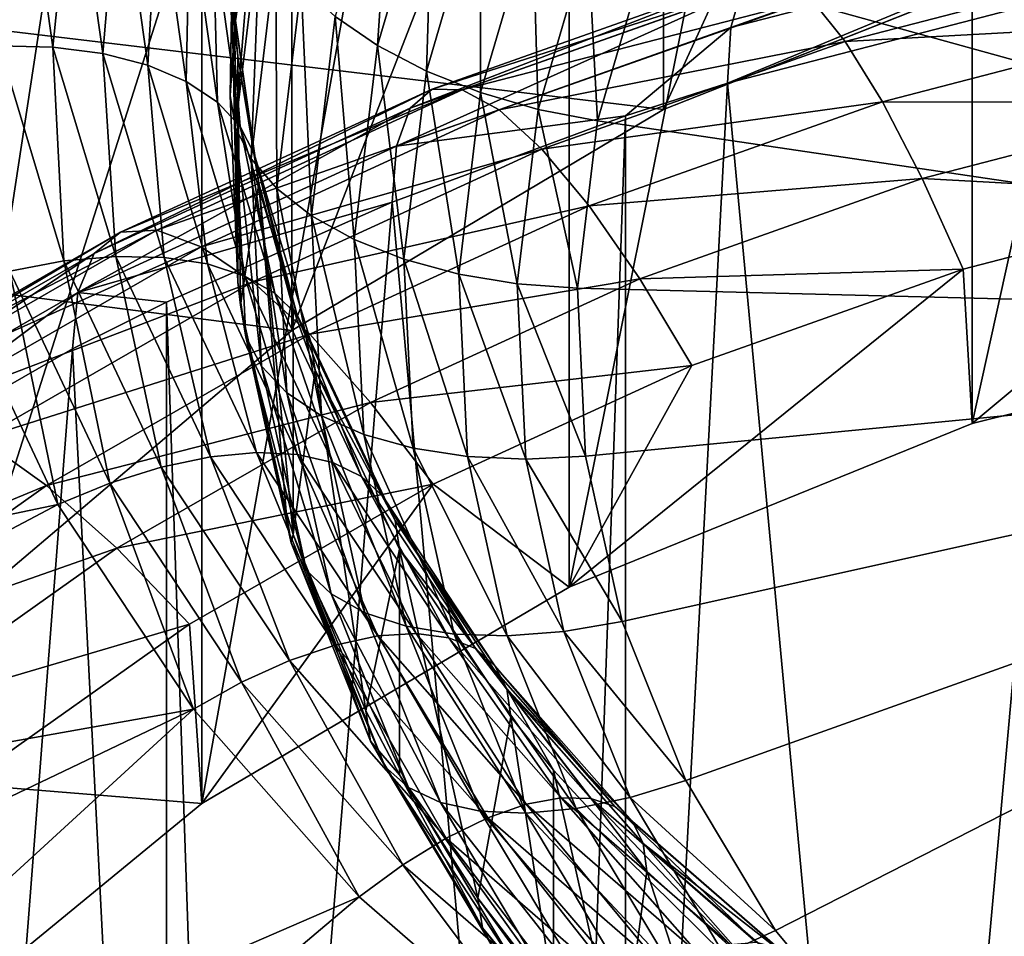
# Model space of a CAD drawing. Extents: x 4 to 899, y 7 to 454.
# Tile 614 of 656: x 317.854 to 318.421, y 334.881 to 335.409. Entities that reach past the tile are written whole.
import ezdxf

# ---------------------------------------------------------------- set-up
doc = ezdxf.new("R2010")
doc.units = 0

msp = doc.modelspace()

# ---------------------------------------------------------------- linework, layer by layer
for points in [[(6.475002, 9.661072, 439.718628), (897.474976, 453.190216, 162.570862), (6.475001, 453.190216, 162.570862)], [(897.474976, 9.661072, 439.718628), (897.474976, 453.190216, 162.570862), (6.475002, 9.661072, 439.718628)], [(5.474985, 119.231735, 365.355408), (5.474985, 449.692596, 158.860535), (380.81134, 450.540619, 158.330627)], [(5.474985, 119.231735, 365.355408), (380.81134, 450.540619, 158.330627), (380.81134, 119.231735, 365.355408)], [(5.474985, 260.570923, 277.036865), (423.928986, 260.570923, 277.036865), (5.474985, 404.455475, 187.127823)], [(5.474985, 404.455475, 187.127823), (423.928986, 260.570923, 277.036865), (423.928986, 404.455475, 187.127823)], [(423.928986, 404.450165, 187.119339), (423.928986, 260.565613, 277.028381), (5.474985, 404.450165, 187.119339)], [(5.474985, 404.450165, 187.119339), (423.928986, 260.565613, 277.028381), (5.474985, 260.565613, 277.028381)], [(288.342865, 262.483551, 0.897724), (288.342865, 341.958557, 0.897724), (323.096436, 262.483551, 0.897724)], [(323.096436, 262.483551, 0.897724), (288.342865, 341.958557, 0.897724), (323.096436, 341.958557, 0.897724)], [(288.342865, 341.958557, 1.697724), (288.342865, 262.483551, 1.697724), (323.096436, 262.483551, 1.697724)], [(288.342865, 341.958557, 1.697724), (323.096436, 262.483551, 1.697724), (323.096436, 341.958557, 1.697724)], [(318.010803, 302.869995, 176.190948), (318.224976, 302.997192, 176.111465), (302.224976, 338.955231, 153.64238)], [(318.010803, 302.869995, 176.190948), (302.224976, 338.955231, 153.64238), (317.825928, 302.713196, 176.288925)], [(318.224976, 302.997192, 176.111465), (317.634399, 334.015472, 156.729095), (302.224976, 338.955231, 153.64238)], [(583.497803, 334.900604, 155.487274), (583.56543, 335.114807, 155.353455), (296.974976, 338.326324, 153.346664)], [(583.56543, 335.114807, 155.353455), (583.675964, 335.315765, 155.227875), (296.974976, 338.326324, 153.346664)], [(296.974976, 338.326324, 153.346664), (583.675964, 335.315765, 155.227875), (583.825928, 335.497375, 155.11438)], [(584.714539, 333.426971, 156.408112), (584.461975, 333.484375, 156.372253), (296.974976, 338.326324, 153.346664)], [(296.974976, 338.326324, 153.346664), (584.461975, 333.484375, 156.372253), (584.224976, 333.578064, 156.31369)], [(296.974976, 338.326324, 153.346664), (584.224976, 333.578064, 156.31369), (584.010803, 333.705261, 156.234222)], [(583.56543, 334.244629, 155.897171), (583.497803, 334.458832, 155.763336), (296.974976, 338.326324, 153.346664)], [(296.974976, 338.326324, 153.346664), (583.497803, 334.458832, 155.763336), (583.474976, 334.679718, 155.625305)], [(296.974976, 338.326324, 153.346664), (583.474976, 334.679718, 155.625305), (583.497803, 334.900604, 155.487274)], [(296.974976, 338.326324, 153.346664), (318.974976, 335.951782, 154.830429), (584.714539, 333.426971, 156.408112)], [(584.010803, 333.705261, 156.234222), (583.825928, 333.862061, 156.136246), (296.974976, 338.326324, 153.346664)], [(296.974976, 338.326324, 153.346664), (583.825928, 333.862061, 156.136246), (583.675964, 334.043671, 156.022751)], [(296.974976, 338.326324, 153.346664), (583.675964, 334.043671, 156.022751), (583.56543, 334.244629, 155.897171)], [(318.461945, 335.451141, 154.199936), (318.224976, 335.357422, 154.258484), (296.974976, 337.902405, 152.668213)], [(296.974976, 337.902405, 152.668213), (318.224976, 335.357422, 154.258484), (318.010803, 335.230255, 154.337967)], [(296.974976, 337.902405, 152.668213), (318.010803, 335.230255, 154.337967), (317.825928, 335.073456, 154.435944)], [(318.649872, 336.297974, 155.302826), (318.649872, 335.238129, 153.60672), (318.402771, 335.176697, 153.645111)], [(318.649872, 336.297974, 155.302826), (318.402771, 335.176697, 153.645111), (318.402771, 336.236542, 155.341202)], [(318.402771, 336.236542, 155.341202), (318.402771, 335.176697, 153.645111), (318.170502, 335.082458, 153.70401)], [(318.402771, 336.236542, 155.341202), (318.170502, 335.082458, 153.70401), (318.170502, 336.142303, 155.400101)], [(318.170502, 336.142303, 155.400101), (318.170502, 335.082458, 153.70401), (317.959045, 334.957825, 153.781891)], [(318.170502, 336.142303, 155.400101), (317.959045, 334.957825, 153.781891), (317.959045, 336.01767, 155.477982)], [(317.959045, 336.01767, 155.477982), (317.959045, 334.957825, 153.781891), (317.773926, 334.806061, 153.876724)], [(317.959045, 336.01767, 155.477982), (317.773926, 334.806061, 153.876724), (317.773926, 335.865875, 155.572815)], [(318.224976, 335.781372, 154.936935), (318.224976, 335.357422, 154.258484), (318.461945, 335.875061, 154.878372)], [(318.461945, 335.875061, 154.878372), (318.224976, 335.357422, 154.258484), (318.461945, 335.451141, 154.199936)], [(318.010803, 335.654175, 155.016403), (318.010803, 335.230255, 154.337967), (318.224976, 335.781372, 154.936935)], [(318.224976, 335.781372, 154.936935), (318.010803, 335.230255, 154.337967), (318.224976, 335.357422, 154.258484)], [(318.974976, 335.234375, 156.557022), (318.469299, 335.760071, 156.228531), (318.38623, 335.693695, 156.27002)], [(318.38623, 335.693695, 156.27002), (318.315125, 335.61795, 156.317337), (318.974976, 335.234375, 156.557022)], [(317.825928, 335.497375, 155.11438), (317.825928, 335.073456, 154.435944), (318.010803, 335.654175, 155.016403)], [(318.010803, 335.654175, 155.016403), (317.825928, 335.073456, 154.435944), (318.010803, 335.230255, 154.337967)], [(317.977966, 335.535858, 156.893784), (317.977966, 335.405853, 156.685715), (317.996582, 335.64566, 156.825165)], [(317.996582, 335.64566, 156.825165), (317.977966, 335.405853, 156.685715), (317.989838, 335.485931, 156.635666)], [(318.974976, 335.234375, 156.557022), (318.315125, 335.61795, 156.317337), (318.257477, 335.534424, 156.369537)], [(317.97641, 335.424957, 156.963089), (317.975433, 335.36554, 156.710892), (317.977966, 335.535858, 156.893784)], [(317.977966, 335.535858, 156.893784), (317.975433, 335.36554, 156.710892), (317.977966, 335.405853, 156.685715)], [(318.974976, 335.234375, 156.557022), (318.257477, 335.534424, 156.369537), (318.214417, 335.444763, 156.425552)], [(317.824432, 335.520935, 157.132111), (317.842346, 335.394043, 157.211411), (317.855865, 335.516754, 157.122238)], [(318.035919, 335.41098, 156.530899), (318.060211, 335.394348, 156.512238), (318.068787, 335.522919, 156.460968)], [(318.060211, 335.394348, 156.512238), (318.092194, 335.503357, 156.444107), (318.068787, 335.522919, 156.460968)], [(317.855865, 335.516754, 157.122238), (317.842346, 335.394043, 157.211411), (317.87326, 335.393311, 157.199371)], [(317.855865, 335.516754, 157.122238), (317.87326, 335.393311, 157.199371), (317.885101, 335.509796, 157.108139)], [(317.885101, 335.509796, 157.108139), (317.87326, 335.393311, 157.199371), (317.902069, 335.389587, 157.183258)], [(317.885101, 335.509796, 157.108139), (317.902069, 335.389587, 157.183258), (317.911346, 335.500275, 157.09021)], [(317.911346, 335.500275, 157.09021), (317.902069, 335.389587, 157.183258), (317.927917, 335.382935, 157.163513)], [(317.911346, 335.500275, 157.09021), (317.927917, 335.382935, 157.163513), (317.933899, 335.488373, 157.068924)], [(318.060211, 335.394348, 156.512238), (318.088348, 335.379578, 156.497879), (318.092194, 335.503357, 156.444107)], [(318.119354, 335.48526, 156.431854), (318.092194, 335.503357, 156.444107), (318.088348, 335.379578, 156.497879)], [(317.933899, 335.488373, 157.068924), (317.927917, 335.382935, 157.163513), (317.950104, 335.373566, 157.140686)], [(317.933899, 335.488373, 157.068924), (317.950104, 335.373566, 157.140686), (317.952118, 335.474518, 157.044876)], [(317.978455, 335.347076, 156.681488), (317.989838, 335.485931, 156.635666), (317.977966, 335.405853, 156.685715)], [(317.992828, 335.467072, 156.606491), (317.989838, 335.485931, 156.635666), (317.978455, 335.347076, 156.681488)], [(318.119354, 335.48526, 156.431854), (318.088348, 335.379578, 156.497879), (318.119476, 335.367188, 156.488266)], [(318.119476, 335.367188, 156.488266), (318.149384, 335.469147, 156.424545), (318.119354, 335.48526, 156.431854)], [(318.263763, 335.404602, 153.112946), (318.269897, 335.425873, 153.179062), (318.467804, 335.477203, 153.147003)], [(318.263763, 335.404602, 153.112946), (318.467804, 335.477203, 153.147003), (318.463379, 335.456329, 153.080612)], [(317.952118, 335.474518, 157.044876), (317.950104, 335.373566, 157.140686), (317.968018, 335.361694, 157.115387)], [(317.952118, 335.474518, 157.044876), (317.968018, 335.361694, 157.115387), (317.965485, 335.459015, 157.018738)], [(317.978455, 335.347076, 156.681488), (317.987488, 335.328979, 156.653076), (317.992828, 335.467072, 156.606491)], [(317.987488, 335.328979, 156.653076), (318.001709, 335.447906, 156.578766), (317.992828, 335.467072, 156.606491)], [(318.119476, 335.367188, 156.488266), (318.152649, 335.357483, 156.483673), (318.149384, 335.469147, 156.424545)], [(318.152649, 335.357483, 156.483673), (318.181396, 335.455505, 156.422424), (318.149384, 335.469147, 156.424545)], [(317.965485, 335.459015, 157.018738), (317.968018, 335.361694, 157.115387), (317.981201, 335.347687, 157.088318)], [(317.965485, 335.459015, 157.018738), (317.981201, 335.347687, 157.088318), (317.973663, 335.442352, 156.991226)], [(318.152649, 335.357483, 156.483673), (318.186859, 335.35083, 156.484253), (318.181396, 335.455505, 156.422424)], [(318.186859, 335.35083, 156.484253), (318.214417, 335.444763, 156.425552), (318.181396, 335.455505, 156.422424)], [(318.463379, 335.456329, 153.080612), (318.461914, 335.42453, 153.018585), (318.261688, 335.37262, 153.05101)], [(318.463379, 335.456329, 153.080612), (318.261688, 335.37262, 153.05101), (318.263763, 335.404602, 153.112946)], [(317.987488, 335.328979, 156.653076), (318.002197, 335.31189, 156.626511), (318.001709, 335.447906, 156.578766)], [(318.002197, 335.31189, 156.626511), (318.016235, 335.429047, 156.553299), (318.001709, 335.447906, 156.578766)], [(317.973663, 335.442352, 156.991226), (317.981201, 335.347687, 157.088318), (317.989258, 335.331909, 157.060242)], [(317.989258, 335.331909, 157.060242), (317.991943, 335.314789, 157.031921), (317.973663, 335.442352, 156.991226)], [(317.973663, 335.442352, 156.991226), (317.991943, 335.314789, 157.031921), (317.979706, 335.388062, 156.986145)], [(317.973663, 335.442352, 156.991226), (317.979706, 335.388062, 156.986145), (317.97641, 335.424957, 156.963089)], [(318.214417, 335.444763, 156.425552), (318.186859, 335.35083, 156.484253), (318.974976, 335.234375, 156.557022)], [(318.310242, 335.421021, 153.382095), (318.32962, 335.396667, 153.444473), (318.510773, 335.443634, 153.415131)], [(318.32962, 335.396667, 153.444473), (318.526215, 335.407288, 153.47258), (318.510773, 335.443634, 153.415131)], [(318.078979, 335.358124, 153.221405), (318.091705, 335.369049, 153.289078), (318.279907, 335.435852, 153.24733)], [(318.078979, 335.358124, 153.221405), (318.279907, 335.435852, 153.24733), (318.269897, 335.425873, 153.179062)], [(318.091705, 335.369049, 153.289078), (318.293488, 335.434235, 153.315704), (318.279907, 335.435852, 153.24733)], [(318.091705, 335.369049, 153.289078), (318.108978, 335.368744, 153.356628), (318.293488, 335.434235, 153.315704)], [(318.108978, 335.368744, 153.356628), (318.310242, 335.421021, 153.382095), (318.293488, 335.434235, 153.315704)], [(317.97641, 335.424957, 156.963089), (317.979706, 335.258026, 156.778076), (317.975433, 335.36554, 156.710892)], [(317.979706, 335.388062, 156.986145), (317.979706, 335.258026, 156.778076), (317.97641, 335.424957, 156.963089)], [(318.002197, 335.31189, 156.626511), (318.022186, 335.296234, 156.6026), (318.016235, 335.429047, 156.553299)], [(318.022186, 335.296234, 156.6026), (318.035919, 335.41098, 156.530899), (318.016235, 335.429047, 156.553299)], [(318.071198, 335.336243, 153.155655), (318.078979, 335.358124, 153.221405), (318.269897, 335.425873, 153.179062)], [(318.071198, 335.336243, 153.155655), (318.269897, 335.425873, 153.179062), (318.263763, 335.404602, 153.112946)], [(318.361053, 334.311462, 151.290329), (318.261688, 335.37262, 153.05101), (318.461914, 335.42453, 153.018585)], [(318.361053, 334.311462, 151.290329), (318.461914, 335.42453, 153.018585), (318.482239, 334.339539, 151.272781)], [(318.108978, 335.368744, 153.356628), (318.130249, 335.357147, 153.422012), (318.310242, 335.421021, 153.382095)], [(318.130249, 335.357147, 153.422012), (318.32962, 335.396667, 153.444473), (318.310242, 335.421021, 153.382095)], [(318.022186, 335.296234, 156.6026), (318.046844, 335.282562, 156.582092), (318.035919, 335.41098, 156.530899)], [(318.046844, 335.282562, 156.582092), (318.060211, 335.394348, 156.512238), (318.035919, 335.41098, 156.530899)], [(317.978455, 335.347076, 156.681488), (317.977966, 335.405853, 156.685715), (317.975433, 335.36554, 156.710892)], [(318.263763, 335.404602, 153.112946), (318.202942, 335.35379, 153.06279), (318.071198, 335.336243, 153.155655)], [(318.263763, 335.404602, 153.112946), (318.261688, 335.37262, 153.05101), (318.202942, 335.35379, 153.06279)], [(318.32962, 335.396667, 153.444473), (318.351105, 335.361877, 153.500961), (318.526215, 335.407288, 153.47258)], [(318.351105, 335.361877, 153.500961), (318.542664, 335.36145, 153.522491), (318.526215, 335.407288, 153.47258)], [(318.130249, 335.357147, 153.422012), (318.154907, 335.334656, 153.483231), (318.32962, 335.396667, 153.444473)], [(318.154907, 335.334656, 153.483231), (318.351105, 335.361877, 153.500961), (318.32962, 335.396667, 153.444473)], [(317.879608, 335.270203, 157.288788), (317.87326, 335.393311, 157.199371), (317.842346, 335.394043, 157.211411)], [(317.879608, 335.270203, 157.288788), (317.842346, 335.394043, 157.211411), (317.84845, 335.264343, 157.298615)], [(317.909546, 335.272858, 157.274643), (317.902069, 335.389587, 157.183258), (317.87326, 335.393311, 157.199371)], [(317.909546, 335.272858, 157.274643), (317.87326, 335.393311, 157.199371), (317.879608, 335.270203, 157.288788)], [(318.046844, 335.282562, 156.582092), (318.075378, 335.27124, 156.565582), (318.060211, 335.394348, 156.512238)], [(318.075378, 335.27124, 156.565582), (318.088348, 335.379578, 156.497879), (318.060211, 335.394348, 156.512238)], [(317.937378, 335.272278, 157.256561), (317.927917, 335.382935, 157.163513), (317.902069, 335.389587, 157.183258)], [(317.937378, 335.272278, 157.256561), (317.902069, 335.389587, 157.183258), (317.909546, 335.272858, 157.274643)], [(317.991943, 335.314789, 157.031921), (317.981384, 335.244659, 156.786438), (317.979706, 335.388062, 156.986145)], [(317.979706, 335.388062, 156.986145), (317.981384, 335.244659, 156.786438), (317.979706, 335.258026, 156.778076)], [(317.962372, 335.268463, 157.235062), (317.950104, 335.373566, 157.140686), (317.927917, 335.382935, 157.163513)], [(317.962372, 335.268463, 157.235062), (317.927917, 335.382935, 157.163513), (317.937378, 335.272278, 157.256561)], [(318.075378, 335.27124, 156.565582), (318.106964, 335.262634, 156.553589), (318.088348, 335.379578, 156.497879)], [(318.119476, 335.367188, 156.488266), (318.088348, 335.379578, 156.497879), (318.106964, 335.262634, 156.553589)], [(317.983826, 335.261505, 157.210709), (317.968018, 335.361694, 157.115387), (317.950104, 335.373566, 157.140686)], [(317.983826, 335.261505, 157.210709), (317.950104, 335.373566, 157.140686), (317.962372, 335.268463, 157.235062)], [(317.897003, 335.274567, 153.273605), (317.912292, 335.286713, 153.340546), (318.091705, 335.369049, 153.289078)], [(317.897003, 335.274567, 153.273605), (318.091705, 335.369049, 153.289078), (318.078979, 335.358124, 153.221405)], [(317.912292, 335.286713, 153.340546), (318.108978, 335.368744, 153.356628), (318.091705, 335.369049, 153.289078)], [(317.912292, 335.286713, 153.340546), (317.933075, 335.287994, 153.407089), (318.108978, 335.368744, 153.356628)], [(317.933075, 335.287994, 153.407089), (318.130249, 335.357147, 153.422012), (318.108978, 335.368744, 153.356628)], [(318.202942, 334.264557, 151.319656), (318.202942, 335.35379, 153.06279), (318.261688, 335.37262, 153.05101)], [(318.202942, 334.264557, 151.319656), (318.261688, 335.37262, 153.05101), (318.361053, 334.311462, 151.290329)], [(317.975433, 335.36554, 156.710892), (317.979706, 335.258026, 156.778076), (317.978455, 335.347076, 156.681488)], [(318.119476, 335.367188, 156.488266), (318.106964, 335.262634, 156.553589), (318.140625, 335.257019, 156.546463)], [(318.140625, 335.257019, 156.546463), (318.152649, 335.357483, 156.483673), (318.119476, 335.367188, 156.488266)], [(317.887634, 335.251953, 153.208328), (317.897003, 335.274567, 153.273605), (318.078979, 335.358124, 153.221405)], [(317.887634, 335.251953, 153.208328), (318.078979, 335.358124, 153.221405), (318.071198, 335.336243, 153.155655)], [(317.933075, 335.287994, 153.407089), (317.958679, 335.278381, 153.471237), (318.130249, 335.357147, 153.422012)], [(317.958679, 335.278381, 153.471237), (318.154907, 335.334656, 153.483231), (318.130249, 335.357147, 153.422012)], [(318.00116, 335.251587, 157.184189), (317.981201, 335.347687, 157.088318), (317.968018, 335.361694, 157.115387)], [(318.00116, 335.251587, 157.184189), (317.968018, 335.361694, 157.115387), (317.983826, 335.261505, 157.210709)], [(318.140625, 335.257019, 156.546463), (318.175354, 335.254517, 156.544434), (318.152649, 335.357483, 156.483673)], [(318.175354, 335.254517, 156.544434), (318.186859, 335.35083, 156.484253), (318.152649, 335.357483, 156.483673)], [(318.154907, 335.334656, 153.483231), (318.18219, 335.30191, 153.538422), (318.351105, 335.361877, 153.500961)], [(318.18219, 335.30191, 153.538422), (318.373962, 335.317719, 153.54982), (318.351105, 335.361877, 153.500961)], [(318.351105, 335.361877, 153.500961), (318.373962, 335.317719, 153.54982), (318.542664, 335.36145, 153.522491)], [(318.373962, 335.317719, 153.54982), (318.559631, 335.307556, 153.563339), (318.542664, 335.36145, 153.522491)], [(318.164124, 334.25116, 151.328018), (318.068573, 335.304077, 153.093857), (318.202942, 335.35379, 153.06279)], [(318.071198, 335.336243, 153.155655), (318.202942, 335.35379, 153.06279), (318.068573, 335.304077, 153.093857)], [(318.164124, 334.25116, 151.328018), (318.202942, 335.35379, 153.06279), (318.202942, 334.264557, 151.319656)], [(318.974976, 335.234375, 156.557022), (318.186859, 335.35083, 156.484253), (318.175354, 335.254517, 156.544434)], [(317.993347, 335.209564, 156.727707), (317.987488, 335.328979, 156.653076), (317.978455, 335.347076, 156.681488)], [(317.978455, 335.347076, 156.681488), (317.979706, 335.258026, 156.778076), (317.984406, 335.226532, 156.756805)], [(317.978455, 335.347076, 156.681488), (317.984406, 335.226532, 156.756805), (317.993347, 335.209564, 156.727707)], [(318.013916, 335.239014, 157.156219), (317.989258, 335.331909, 157.060242), (317.981201, 335.347687, 157.088318)], [(318.013916, 335.239014, 157.156219), (317.981201, 335.347687, 157.088318), (318.00116, 335.251587, 157.184189)], [(318.071198, 335.336243, 153.155655), (318.068573, 335.304077, 153.093857), (317.887634, 335.251953, 153.208328)], [(317.958679, 335.278381, 153.471237), (317.988342, 335.258179, 153.531006), (318.154907, 335.334656, 153.483231)], [(317.988342, 335.258179, 153.531006), (318.18219, 335.30191, 153.538422), (318.154907, 335.334656, 153.483231)], [(317.993347, 335.209564, 156.727707), (318.007996, 335.194214, 156.700027), (317.987488, 335.328979, 156.653076)], [(318.007996, 335.194214, 156.700027), (318.002197, 335.31189, 156.626511), (317.987488, 335.328979, 156.653076)], [(318.011688, 335.242737, 157.07695), (317.991943, 335.314789, 157.031921), (317.989258, 335.331909, 157.060242)], [(318.021698, 335.224121, 157.127594), (318.011688, 335.242737, 157.07695), (317.989258, 335.331909, 157.060242)], [(318.021698, 335.224121, 157.127594), (317.989258, 335.331909, 157.060242), (318.013916, 335.239014, 157.156219)], [(318.18219, 335.30191, 153.538422), (318.211243, 335.259949, 153.585922), (318.373962, 335.317719, 153.54982)], [(318.211243, 335.259949, 153.585922), (318.397552, 335.265533, 153.5896), (318.373962, 335.317719, 153.54982)], [(318.373962, 335.317719, 153.54982), (318.397552, 335.265533, 153.5896), (318.559631, 335.307556, 153.563339)], [(317.991943, 335.314789, 157.031921), (318.007538, 335.125702, 156.860764), (317.981384, 335.244659, 156.786438)], [(317.991943, 335.314789, 157.031921), (318.011688, 335.242737, 157.07695), (318.011688, 335.112732, 156.868881)], [(318.011688, 335.112732, 156.868881), (318.007538, 335.125702, 156.860764), (317.991943, 335.314789, 157.031921)], [(318.027863, 335.181, 156.674622), (318.022186, 335.296234, 156.6026), (318.002197, 335.31189, 156.626511)], [(318.007996, 335.194214, 156.700027), (318.027863, 335.181, 156.674622), (318.002197, 335.31189, 156.626511)], [(318.402771, 335.176697, 153.645111), (318.559631, 335.307556, 153.563339), (318.397552, 335.265533, 153.5896)], [(318.649872, 335.238129, 153.60672), (318.559631, 335.307556, 153.563339), (318.402771, 335.176697, 153.645111)], [(317.887634, 335.251953, 153.208328), (318.068573, 335.304077, 153.093857), (317.93866, 335.246552, 153.129807)], [(317.975281, 334.17453, 151.3759), (317.93866, 335.246552, 153.129807), (318.068573, 335.304077, 153.093857)], [(317.975281, 334.17453, 151.3759), (318.068573, 335.304077, 153.093857), (318.164124, 334.25116, 151.328018)], [(317.988342, 335.258179, 153.531006), (318.021149, 335.227997, 153.58461), (318.18219, 335.30191, 153.538422)], [(318.021149, 335.227997, 153.58461), (318.211243, 335.259949, 153.585922), (318.18219, 335.30191, 153.538422)], [(318.027863, 335.181, 156.674622), (318.052368, 335.170288, 156.652237), (318.022186, 335.296234, 156.6026)], [(318.052368, 335.170288, 156.652237), (318.046844, 335.282562, 156.582092), (318.022186, 335.296234, 156.6026)], [(317.725708, 335.176086, 153.335159), (317.743439, 335.189606, 153.401215), (317.912292, 335.286713, 153.340546)], [(317.725708, 335.176086, 153.335159), (317.912292, 335.286713, 153.340546), (317.897003, 335.274567, 153.273605)], [(317.743439, 335.189606, 153.401215), (317.767517, 335.19278, 153.466583), (317.933075, 335.287994, 153.407089)], [(317.743439, 335.189606, 153.401215), (317.933075, 335.287994, 153.407089), (317.912292, 335.286713, 153.340546)], [(317.767517, 335.19278, 153.466583), (317.958679, 335.278381, 153.471237), (317.933075, 335.287994, 153.407089)], [(317.767517, 335.19278, 153.466583), (317.79718, 335.185516, 153.529251), (317.958679, 335.278381, 153.471237)], [(317.79718, 335.185516, 153.529251), (317.988342, 335.258179, 153.531006), (317.958679, 335.278381, 153.471237)], [(318.08075, 335.162445, 156.633575), (318.075378, 335.27124, 156.565582), (318.046844, 335.282562, 156.582092)], [(318.052368, 335.170288, 156.652237), (318.08075, 335.162445, 156.633575), (318.046844, 335.282562, 156.582092)], [(317.714874, 335.152618, 153.270401), (317.725708, 335.176086, 153.335159), (317.897003, 335.274567, 153.273605)], [(317.714874, 335.152618, 153.270401), (317.897003, 335.274567, 153.273605), (317.887634, 335.251953, 153.208328)], [(317.879608, 335.270203, 157.288788), (317.935638, 335.15155, 157.36293), (317.909546, 335.272858, 157.274643)], [(317.909546, 335.272858, 157.274643), (317.935638, 335.15155, 157.36293), (317.96402, 335.15744, 157.346771)], [(317.909546, 335.272858, 157.274643), (317.96402, 335.15744, 157.346771), (317.937378, 335.272278, 157.256561)], [(317.937378, 335.272278, 157.256561), (317.96402, 335.15744, 157.346771), (317.990448, 335.159882, 157.326797)], [(317.937378, 335.272278, 157.256561), (317.990448, 335.159882, 157.326797), (317.962372, 335.268463, 157.235062)], [(317.84845, 335.264343, 157.298615), (317.906067, 335.142303, 157.374878), (317.879608, 335.270203, 157.288788)], [(317.879608, 335.270203, 157.288788), (317.906067, 335.142303, 157.374878), (317.935638, 335.15155, 157.36293)], [(317.962372, 335.268463, 157.235062), (317.990448, 335.159882, 157.326797), (318.01416, 335.158752, 157.303604)], [(317.962372, 335.268463, 157.235062), (318.01416, 335.158752, 157.303604), (317.983826, 335.261505, 157.210709)], [(318.08075, 335.162445, 156.633575), (318.112122, 335.157654, 156.619186), (318.075378, 335.27124, 156.565582)], [(318.112122, 335.157654, 156.619186), (318.106964, 335.262634, 156.553589), (318.075378, 335.27124, 156.565582)], [(317.816895, 335.255463, 157.303848), (317.876129, 335.130035, 157.382248), (317.84845, 335.264343, 157.298615)], [(317.84845, 335.264343, 157.298615), (317.876129, 335.130035, 157.382248), (317.906067, 335.142303, 157.374878)], [(317.983826, 335.261505, 157.210709), (318.01416, 335.158752, 157.303604), (318.034515, 335.154114, 157.277802)], [(317.983826, 335.261505, 157.210709), (318.034515, 335.154114, 157.277802), (318.00116, 335.251587, 157.184189)], [(318.112122, 335.157654, 156.619186), (318.145599, 335.156097, 156.609512), (318.106964, 335.262634, 156.553589)], [(318.140625, 335.257019, 156.546463), (318.106964, 335.262634, 156.553589), (318.145599, 335.156097, 156.609512)], [(318.402771, 335.176697, 153.645111), (318.397552, 335.265533, 153.5896), (318.170502, 335.082458, 153.70401)], [(318.170502, 335.082458, 153.70401), (318.397552, 335.265533, 153.5896), (318.241241, 335.210052, 153.624283)], [(318.211243, 335.259949, 153.585922), (318.241241, 335.210052, 153.624283), (318.397552, 335.265533, 153.5896)], [(317.816895, 335.255463, 157.303848), (317.443695, 335.039581, 157.384537), (317.876129, 335.130035, 157.382248)], [(317.79718, 335.185516, 153.529251), (317.831573, 335.16803, 153.587341), (317.988342, 335.258179, 153.531006)], [(317.831573, 335.16803, 153.587341), (318.021149, 335.227997, 153.58461), (317.988342, 335.258179, 153.531006)], [(317.981384, 335.244659, 156.786438), (317.984406, 335.226532, 156.756805), (317.979706, 335.258026, 156.778076)], [(318.021149, 335.227997, 153.58461), (318.056122, 335.188751, 153.630417), (318.211243, 335.259949, 153.585922)], [(318.056122, 335.188751, 153.630417), (318.241241, 335.210052, 153.624283), (318.211243, 335.259949, 153.585922)], [(318.140625, 335.257019, 156.546463), (318.145599, 335.156097, 156.609512), (318.180084, 335.157806, 156.604874)], [(318.180084, 335.157806, 156.604874), (318.175354, 335.254517, 156.544434), (318.140625, 335.257019, 156.546463)], [(318.974976, 335.234375, 156.557022), (318.175354, 335.254517, 156.544434), (318.180084, 335.157806, 156.604874)], [(317.887634, 335.251953, 153.208328), (317.88446, 335.219543, 153.146667), (317.711212, 335.119904, 153.208923)], [(317.887634, 335.251953, 153.208328), (317.711212, 335.119904, 153.208923), (317.714874, 335.152618, 153.270401)], [(317.93866, 335.246552, 153.129807), (317.88446, 335.219543, 153.146667), (317.887634, 335.251953, 153.208328)], [(318.00116, 335.251587, 157.184189), (318.034515, 335.154114, 157.277802), (318.050964, 335.146088, 157.250092)], [(318.00116, 335.251587, 157.184189), (318.050964, 335.146088, 157.250092), (318.013916, 335.239014, 157.156219)], [(317.93866, 334.157318, 151.386658), (317.88446, 335.219543, 153.146667), (317.93866, 335.246552, 153.129807)], [(317.93866, 334.157318, 151.386658), (317.93866, 335.246552, 153.129807), (317.975281, 334.17453, 151.3759)], [(318.010498, 335.107971, 156.830902), (317.984406, 335.226532, 156.756805), (317.981384, 335.244659, 156.786438)], [(317.981384, 335.244659, 156.786438), (318.007538, 335.125702, 156.860764), (318.010498, 335.107971, 156.830902)], [(318.011688, 335.112732, 156.868881), (318.011688, 335.242737, 157.07695), (318.024323, 335.207306, 157.099075)], [(318.024323, 335.207306, 157.099075), (318.011688, 335.242737, 157.07695), (318.021698, 335.224121, 157.127594)], [(318.013916, 335.239014, 157.156219), (318.050964, 335.146088, 157.250092), (318.063049, 335.134918, 157.221268)], [(318.013916, 335.239014, 157.156219), (318.063049, 335.134918, 157.221268), (318.021698, 335.224121, 157.127594)], [(318.180084, 335.157806, 156.604874), (318.20105, 335.062653, 156.664322), (318.974976, 335.234375, 156.557022)], [(318.974976, 335.234375, 156.557022), (318.20105, 335.062653, 156.664322), (318.237732, 334.971008, 156.721603)], [(318.974976, 335.234375, 156.557022), (318.237732, 334.971008, 156.721603), (318.289429, 334.884705, 156.775528)], [(318.289429, 334.884705, 156.775528), (318.355103, 334.805511, 156.824997), (318.974976, 335.234375, 156.557022)], [(318.974976, 335.234375, 156.557022), (318.355103, 334.805511, 156.824997), (318.43338, 334.735077, 156.869034)], [(317.831573, 335.16803, 153.587341), (317.869598, 335.140839, 153.639084), (318.021149, 335.227997, 153.58461)], [(317.869598, 335.140839, 153.639084), (318.056122, 335.188751, 153.630417), (318.021149, 335.227997, 153.58461)], [(318.010498, 335.107971, 156.830902), (318.019226, 335.092041, 156.801132), (317.984406, 335.226532, 156.756805)], [(317.993347, 335.209564, 156.727707), (317.984406, 335.226532, 156.756805), (318.019226, 335.092041, 156.801132)], [(318.021698, 335.224121, 157.127594), (318.063049, 335.134918, 157.221268), (318.070435, 335.12085, 157.192123)], [(318.021698, 335.224121, 157.127594), (318.070435, 335.12085, 157.192123), (318.024323, 335.207306, 157.099075)], [(317.796387, 334.082336, 151.433517), (317.711212, 335.119904, 153.208923), (317.88446, 335.219543, 153.146667)], [(317.796387, 334.082336, 151.433517), (317.88446, 335.219543, 153.146667), (317.93866, 334.157318, 151.386658)], [(318.033478, 335.078461, 156.772369), (318.007996, 335.194214, 156.700027), (317.993347, 335.209564, 156.727707)], [(317.993347, 335.209564, 156.727707), (318.019226, 335.092041, 156.801132), (318.033478, 335.078461, 156.772369)], [(318.056122, 335.188751, 153.630417), (318.092194, 335.141632, 153.667038), (318.241241, 335.210052, 153.624283)], [(318.170502, 335.082458, 153.70401), (318.241241, 335.210052, 153.624283), (318.092194, 335.141632, 153.667038)], [(318.011688, 335.112732, 156.868881), (318.024323, 335.207306, 157.099075), (318.053406, 335.011139, 156.932358)], [(318.053406, 335.011139, 156.932358), (318.024323, 335.207306, 157.099075), (318.072937, 335.10434, 157.163437)], [(318.024323, 335.207306, 157.099075), (318.070435, 335.12085, 157.192123), (318.072937, 335.10434, 157.163437)], [(318.033478, 335.078461, 156.772369), (318.052826, 335.067627, 156.745468), (318.007996, 335.194214, 156.700027)], [(318.052826, 335.067627, 156.745468), (318.027863, 335.181, 156.674622), (318.007996, 335.194214, 156.700027)], [(317.869598, 335.140839, 153.639084), (317.910126, 335.104797, 153.682892), (318.056122, 335.188751, 153.630417)], [(317.910126, 335.104797, 153.682892), (318.092194, 335.141632, 153.667038), (318.056122, 335.188751, 153.630417)], [(318.07666, 335.059845, 156.721252), (318.052368, 335.170288, 156.652237), (318.027863, 335.181, 156.674622)], [(318.052826, 335.067627, 156.745468), (318.07666, 335.059845, 156.721252), (318.027863, 335.181, 156.674622)], [(318.07666, 335.059845, 156.721252), (318.104279, 335.055389, 156.700455), (318.052368, 335.170288, 156.652237)], [(318.104279, 335.055389, 156.700455), (318.08075, 335.162445, 156.633575), (318.052368, 335.170288, 156.652237)], [(317.686157, 335.065094, 153.651672), (317.869598, 335.140839, 153.639084), (317.831573, 335.16803, 153.587341)], [(317.96402, 335.15744, 157.346771), (318.035828, 335.049042, 157.414505), (317.990448, 335.159882, 157.326797)], [(317.990448, 335.159882, 157.326797), (318.035828, 335.049042, 157.414505), (318.060364, 335.054321, 157.392761)], [(317.990448, 335.159882, 157.326797), (318.060364, 335.054321, 157.392761), (318.01416, 335.158752, 157.303604)], [(318.01416, 335.158752, 157.303604), (318.060364, 335.054321, 157.392761), (318.082397, 335.055725, 157.367981)], [(318.01416, 335.158752, 157.303604), (318.082397, 335.055725, 157.367981), (318.034515, 335.154114, 157.277802)], [(318.134857, 335.054352, 156.683731), (318.112122, 335.157654, 156.619186), (318.08075, 335.162445, 156.633575)], [(318.104279, 335.055389, 156.700455), (318.134857, 335.054352, 156.683731), (318.08075, 335.162445, 156.633575)], [(317.935638, 335.15155, 157.36293), (318.00946, 335.0401, 157.432571), (317.96402, 335.15744, 157.346771)], [(317.96402, 335.15744, 157.346771), (318.00946, 335.0401, 157.432571), (318.035828, 335.049042, 157.414505)], [(318.034515, 335.154114, 157.277802), (318.082397, 335.055725, 157.367981), (318.101318, 335.053284, 157.340805)], [(318.034515, 335.154114, 157.277802), (318.101318, 335.053284, 157.340805), (318.050964, 335.146088, 157.250092)], [(318.134857, 335.054352, 156.683731), (318.16745, 335.056824, 156.671555), (318.112122, 335.157654, 156.619186)], [(318.16745, 335.056824, 156.671555), (318.145599, 335.156097, 156.609512), (318.112122, 335.157654, 156.619186)], [(318.180084, 335.157806, 156.604874), (318.145599, 335.156097, 156.609512), (318.20105, 335.062653, 156.664322)], [(318.16745, 335.056824, 156.671555), (318.20105, 335.062653, 156.664322), (318.145599, 335.156097, 156.609512)], [(317.906067, 335.142303, 157.374878), (317.981964, 335.02771, 157.446487), (317.935638, 335.15155, 157.36293)], [(317.935638, 335.15155, 157.36293), (317.981964, 335.02771, 157.446487), (318.00946, 335.0401, 157.432571)], [(317.876129, 335.130035, 157.382248), (317.954163, 335.012207, 157.455872), (317.906067, 335.142303, 157.374878)], [(317.906067, 335.142303, 157.374878), (317.954163, 335.012207, 157.455872), (317.981964, 335.02771, 157.446487)], [(317.910126, 335.104797, 153.682892), (317.951935, 335.060974, 153.717438), (318.092194, 335.141632, 153.667038)], [(317.959045, 334.957825, 153.781891), (318.092194, 335.141632, 153.667038), (317.951935, 335.060974, 153.717438)], [(318.170502, 335.082458, 153.70401), (318.092194, 335.141632, 153.667038), (317.959045, 334.957825, 153.781891)], [(318.050964, 335.146088, 157.250092), (318.101318, 335.053284, 157.340805), (318.116577, 335.047028, 157.312012)], [(318.050964, 335.146088, 157.250092), (318.116577, 335.047028, 157.312012), (318.063049, 335.134918, 157.221268)], [(317.686157, 335.065094, 153.651672), (317.729034, 335.041321, 153.701263), (317.869598, 335.140839, 153.639084)], [(317.729034, 335.041321, 153.701263), (317.910126, 335.104797, 153.682892), (317.869598, 335.140839, 153.639084)], [(317.876129, 335.130035, 157.382248), (317.443695, 335.039581, 157.384537), (317.500427, 334.931305, 157.452194)], [(317.876129, 335.130035, 157.382248), (317.500427, 334.931305, 157.452194), (317.954163, 335.012207, 157.455872)], [(318.063049, 335.134918, 157.221268), (318.116577, 335.047028, 157.312012), (318.127808, 335.03714, 157.282379)], [(318.063049, 335.134918, 157.221268), (318.127808, 335.03714, 157.282379), (318.070435, 335.12085, 157.192123)], [(318.010498, 335.107971, 156.830902), (318.007538, 335.125702, 156.860764), (318.011688, 335.112732, 156.868881)], [(318.070435, 335.12085, 157.192123), (318.127808, 335.03714, 157.282379), (318.134674, 335.023865, 157.252716)], [(318.070435, 335.12085, 157.192123), (318.134674, 335.023865, 157.252716), (318.072937, 335.10434, 157.163437)], [(318.010498, 335.107971, 156.830902), (318.011688, 335.112732, 156.868881), (318.056213, 334.993744, 156.902283)], [(318.056213, 334.993744, 156.902283), (318.011688, 335.112732, 156.868881), (318.053406, 335.011139, 156.932358)], [(318.056213, 334.993744, 156.902283), (318.064545, 334.978851, 156.871872), (318.010498, 335.107971, 156.830902)], [(318.064545, 334.978851, 156.871872), (318.019226, 335.092041, 156.801132), (318.010498, 335.107971, 156.830902)], [(317.729034, 335.041321, 153.701263), (317.774719, 335.008911, 153.742798), (317.910126, 335.104797, 153.682892)], [(317.774719, 335.008911, 153.742798), (317.951935, 335.060974, 153.717438), (317.910126, 335.104797, 153.682892)], [(318.072937, 335.10434, 157.163437), (318.072937, 334.974304, 156.955353), (318.053406, 335.011139, 156.932358)], [(318.136993, 335.007629, 157.223862), (318.118042, 334.903259, 156.999756), (318.072937, 335.10434, 157.163437)], [(318.072937, 335.10434, 157.163437), (318.118042, 334.903259, 156.999756), (318.072937, 334.974304, 156.955353)], [(318.072937, 335.10434, 157.163437), (318.134674, 335.023865, 157.252716), (318.136993, 335.007629, 157.223862)], [(318.064545, 334.978851, 156.871872), (318.078125, 334.966949, 156.842041), (318.019226, 335.092041, 156.801132)], [(318.033478, 335.078461, 156.772369), (318.019226, 335.092041, 156.801132), (318.078125, 334.966949, 156.842041)], [(318.096527, 334.958405, 156.813705), (318.052826, 335.067627, 156.745468), (318.033478, 335.078461, 156.772369)], [(318.033478, 335.078461, 156.772369), (318.078125, 334.966949, 156.842041), (318.096527, 334.958405, 156.813705)], [(318.096527, 334.958405, 156.813705), (318.119263, 334.953461, 156.787735), (318.052826, 335.067627, 156.745468)], [(318.119263, 334.953461, 156.787735), (318.07666, 335.059845, 156.721252), (318.052826, 335.067627, 156.745468)], [(318.237732, 334.971008, 156.721603), (318.20105, 335.062653, 156.664322), (318.16745, 335.056824, 156.671555)], [(317.774719, 335.008911, 153.742798), (317.821838, 334.968872, 153.774994), (317.951935, 335.060974, 153.717438)], [(317.959045, 334.957825, 153.781891), (317.951935, 335.060974, 153.717438), (317.821838, 334.968872, 153.774994)], [(318.145569, 334.952271, 156.764893), (318.104279, 335.055389, 156.700455), (318.07666, 335.059845, 156.721252)], [(318.119263, 334.953461, 156.787735), (318.145569, 334.952271, 156.764893), (318.07666, 335.059845, 156.721252)], [(318.205719, 334.961182, 156.731323), (318.16745, 335.056824, 156.671555), (318.134857, 335.054352, 156.683731)], [(318.205719, 334.961182, 156.731323), (318.237732, 334.971008, 156.721603), (318.16745, 335.056824, 156.671555)], [(318.035828, 335.049042, 157.414505), (318.123688, 334.949524, 157.476685), (318.060364, 335.054321, 157.392761)], [(318.060364, 335.054321, 157.392761), (318.145905, 334.957397, 157.453323), (318.082397, 335.055725, 157.367981)], [(318.060364, 335.054321, 157.392761), (318.123688, 334.949524, 157.476685), (318.145905, 334.957397, 157.453323)], [(318.082397, 335.055725, 157.367981), (318.145905, 334.957397, 157.453323), (318.165894, 334.961151, 157.427078)], [(318.082397, 335.055725, 157.367981), (318.165894, 334.961151, 157.427078), (318.101318, 335.053284, 157.340805)], [(318.101318, 335.053284, 157.340805), (318.165894, 334.961151, 157.427078), (318.183044, 334.960693, 157.398651)], [(318.101318, 335.053284, 157.340805), (318.183044, 334.960693, 157.398651), (318.116577, 335.047028, 157.312012)], [(318.145569, 334.952271, 156.764893), (318.174683, 334.954865, 156.745895), (318.104279, 335.055389, 156.700455)], [(318.174683, 334.954865, 156.745895), (318.134857, 335.054352, 156.683731), (318.104279, 335.055389, 156.700455)], [(318.174683, 334.954865, 156.745895), (318.205719, 334.961182, 156.731323), (318.134857, 335.054352, 156.683731)], [(318.00946, 335.0401, 157.432571), (318.099762, 334.937775, 157.496506), (318.035828, 335.049042, 157.414505)], [(318.035828, 335.049042, 157.414505), (318.099762, 334.937775, 157.496506), (318.123688, 334.949524, 157.476685)], [(318.116577, 335.047028, 157.312012), (318.183044, 334.960693, 157.398651), (318.196899, 334.956055, 157.368851)], [(318.116577, 335.047028, 157.312012), (318.196899, 334.956055, 157.368851), (318.127808, 335.03714, 157.282379)], [(317.981964, 335.02771, 157.446487), (318.07486, 334.922485, 157.512238), (318.00946, 335.0401, 157.432571)], [(318.00946, 335.0401, 157.432571), (318.07486, 334.922485, 157.512238), (318.099762, 334.937775, 157.496506)], [(318.127808, 335.03714, 157.282379), (318.196899, 334.956055, 157.368851), (318.207062, 334.947357, 157.33847)], [(318.127808, 335.03714, 157.282379), (318.207062, 334.947357, 157.33847), (318.134674, 335.023865, 157.252716)], [(317.954163, 335.012207, 157.455872), (318.049652, 334.904022, 157.523468), (317.981964, 335.02771, 157.446487)], [(317.981964, 335.02771, 157.446487), (318.049652, 334.904022, 157.523468), (318.07486, 334.922485, 157.512238)], [(318.134674, 335.023865, 157.252716), (318.207062, 334.947357, 157.33847), (318.213287, 334.934814, 157.308365)], [(318.213287, 334.934814, 157.308365), (318.215393, 334.918823, 157.279358), (318.134674, 335.023865, 157.252716)], [(318.134674, 335.023865, 157.252716), (318.215393, 334.918823, 157.279358), (318.161591, 334.977051, 157.242966)], [(318.134674, 335.023865, 157.252716), (318.161591, 334.977051, 157.242966), (318.136993, 335.007629, 157.223862)], [(317.954163, 335.012207, 157.455872), (317.500427, 334.931305, 157.452194), (317.567749, 334.827484, 157.517075)], [(317.954163, 335.012207, 157.455872), (317.567749, 334.827484, 157.517075), (317.645233, 334.728882, 157.578674)], [(317.954163, 335.012207, 157.455872), (317.645233, 334.728882, 157.578674), (318.049652, 334.904022, 157.523468)], [(318.056213, 334.993744, 156.902283), (318.053406, 335.011139, 156.932358), (318.072937, 334.974304, 156.955353)], [(318.136993, 335.007629, 157.223862), (318.161591, 334.847046, 157.034897), (318.118042, 334.903259, 156.999756)], [(318.161591, 334.977051, 157.242966), (318.161591, 334.847046, 157.034897), (318.136993, 335.007629, 157.223862)], [(318.128387, 334.872284, 156.938461), (318.064545, 334.978851, 156.871872), (318.056213, 334.993744, 156.902283)], [(318.120636, 334.886169, 156.969482), (318.128387, 334.872284, 156.938461), (318.056213, 334.993744, 156.902283)], [(318.120636, 334.886169, 156.969482), (318.056213, 334.993744, 156.902283), (318.072937, 334.974304, 156.955353)], [(318.128387, 334.872284, 156.938461), (318.141022, 334.861969, 156.907639), (318.064545, 334.978851, 156.871872)], [(318.141022, 334.861969, 156.907639), (318.078125, 334.966949, 156.842041), (318.064545, 334.978851, 156.871872)], [(318.215393, 334.918823, 157.279358), (318.200134, 334.804291, 157.061615), (318.161591, 334.977051, 157.242966)], [(318.161591, 334.977051, 157.242966), (318.200134, 334.804291, 157.061615), (318.161591, 334.847046, 157.034897)], [(318.072937, 334.974304, 156.955353), (318.118042, 334.903259, 156.999756), (318.120636, 334.886169, 156.969482)], [(318.289429, 334.884705, 156.775528), (318.237732, 334.971008, 156.721603), (318.205719, 334.961182, 156.731323)], [(317.959045, 334.957825, 153.781891), (317.821838, 334.968872, 153.774994), (317.773926, 334.806061, 153.876724)], [(318.141022, 334.861969, 156.907639), (318.158142, 334.855591, 156.87796), (318.078125, 334.966949, 156.842041)], [(318.096527, 334.958405, 156.813705), (318.078125, 334.966949, 156.842041), (318.158142, 334.855591, 156.87796)], [(318.245667, 334.870758, 157.507462), (318.165894, 334.961151, 157.427078), (318.145905, 334.957397, 157.453323)], [(318.263245, 334.876617, 157.479904), (318.183044, 334.960693, 157.398651), (318.165894, 334.961151, 157.427078)], [(318.263245, 334.876617, 157.479904), (318.165894, 334.961151, 157.427078), (318.245667, 334.870758, 157.507462)], [(318.259674, 334.871124, 156.787582), (318.205719, 334.961182, 156.731323), (318.174683, 334.954865, 156.745895)], [(318.27832, 334.87796, 157.450363), (318.196899, 334.956055, 157.368851), (318.183044, 334.960693, 157.398651)], [(318.27832, 334.87796, 157.450363), (318.183044, 334.960693, 157.398651), (318.263245, 334.876617, 157.479904)], [(318.259674, 334.871124, 156.787582), (318.289429, 334.884705, 156.775528), (318.205719, 334.961182, 156.731323)], [(318.17926, 334.853302, 156.850327), (318.119263, 334.953461, 156.787735), (318.096527, 334.958405, 156.813705)], [(318.096527, 334.958405, 156.813705), (318.158142, 334.855591, 156.87796), (318.17926, 334.853302, 156.850327)], [(318.226105, 334.860596, 157.532272), (318.145905, 334.957397, 157.453323), (318.123688, 334.949524, 157.476685)], [(318.230804, 334.861176, 156.804443), (318.174683, 334.954865, 156.745895), (318.145569, 334.952271, 156.764893)], [(318.245667, 334.870758, 157.507462), (318.145905, 334.957397, 157.453323), (318.226105, 334.860596, 157.532272)], [(318.230804, 334.861176, 156.804443), (318.259674, 334.871124, 156.787582), (318.174683, 334.954865, 156.745895)], [(318.290497, 334.874756, 157.419647), (318.207062, 334.947357, 157.33847), (318.196899, 334.956055, 157.368851)], [(318.290497, 334.874756, 157.419647), (318.196899, 334.956055, 157.368851), (318.27832, 334.87796, 157.450363)], [(318.205078, 334.846344, 157.55365), (318.123688, 334.949524, 157.476685), (318.099762, 334.937775, 157.496506)], [(318.17926, 334.853302, 156.850327), (318.203735, 334.855194, 156.825562), (318.119263, 334.953461, 156.787735)], [(318.203735, 334.855194, 156.825562), (318.145569, 334.952271, 156.764893), (318.119263, 334.953461, 156.787735)], [(318.226105, 334.860596, 157.532272), (318.123688, 334.949524, 157.476685), (318.205078, 334.846344, 157.55365)], [(318.203735, 334.855194, 156.825562), (318.230804, 334.861176, 156.804443), (318.145569, 334.952271, 156.764893)], [(318.299469, 334.867126, 157.388611), (318.213287, 334.934814, 157.308365), (318.207062, 334.947357, 157.33847)], [(318.299469, 334.867126, 157.388611), (318.207062, 334.947357, 157.33847), (318.290497, 334.874756, 157.419647)], [(318.183167, 334.82843, 157.571014), (318.099762, 334.937775, 157.496506), (318.07486, 334.922485, 157.512238)], [(318.205078, 334.846344, 157.55365), (318.099762, 334.937775, 157.496506), (318.183167, 334.82843, 157.571014)], [(318.274963, 334.864777, 157.313126), (318.215393, 334.918823, 157.279358), (318.213287, 334.934814, 157.308365)], [(318.304932, 334.855255, 157.358093), (318.274963, 334.864777, 157.313126), (318.213287, 334.934814, 157.308365)], [(318.304932, 334.855255, 157.358093), (318.213287, 334.934814, 157.308365), (318.299469, 334.867126, 157.388611)], [(318.16098, 334.807343, 157.583878), (318.07486, 334.922485, 157.512238), (318.049652, 334.904022, 157.523468)], [(318.183167, 334.82843, 157.571014), (318.07486, 334.922485, 157.512238), (318.16098, 334.807343, 157.583878)], [(318.215393, 334.918823, 157.279358), (318.274963, 334.734741, 157.105057), (318.200134, 334.804291, 157.061615)], [(318.274963, 334.864777, 157.313126), (318.274963, 334.734741, 157.105057), (318.215393, 334.918823, 157.279358)], [(318.049652, 334.904022, 157.523468), (317.645233, 334.728882, 157.578674), (317.7323, 334.6362, 157.636581)], [(318.049652, 334.904022, 157.523468), (317.7323, 334.6362, 157.636581), (318.16098, 334.807343, 157.583878)], [(318.120636, 334.886169, 156.969482), (318.118042, 334.903259, 156.999756), (318.202484, 334.787506, 157.031143)], [(318.118042, 334.903259, 156.999756), (318.161591, 334.847046, 157.034897), (318.202484, 334.787506, 157.031143)], [(318.120636, 334.886169, 156.969482), (318.202484, 334.787506, 157.031143), (318.209473, 334.774506, 156.999557)], [(318.209473, 334.774506, 156.999557), (318.128387, 334.872284, 156.938461), (318.120636, 334.886169, 156.969482)], [(318.355103, 334.805511, 156.824997), (318.289429, 334.884705, 156.775528), (318.259674, 334.871124, 156.787582)]]:
    msp.add_3dface(points)

doc.saveas('drawing.dxf')
